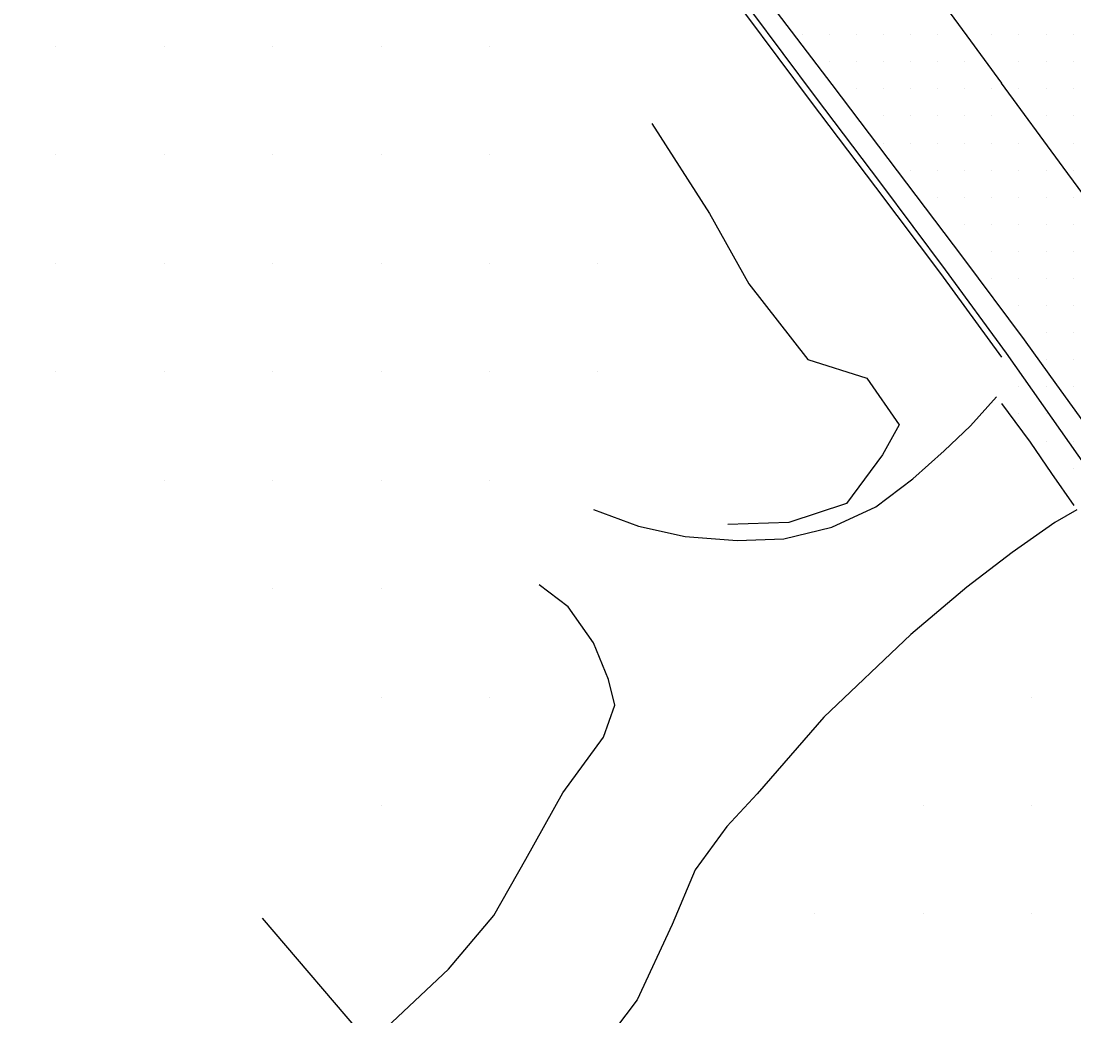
# Model space of a CAD drawing. Extents: x 1762120 to 1766775, y 709485 to 712965.
# Drawn here: x 1763236.7 to 1763333.8, y 712340.7 to 712432.5 of the extents above; entities that cross this region are included whole.
import ezdxf

# ---------------------------------------------------------------- set-up
doc = ezdxf.new("R2010")
doc.units = 0
for name, color, linetype in [('Exist DTM Drainline', 7, 'Continuous'), ('Exist DTM QL2 LIDAR Elevation Point', 7, 'Continuous'), ('Exist DTM Scan Elevation Point', 7, 'Continuous'), ('Exist Roads Change in Surface', 7, 'Continuous'), ('Exist Roads Curbs', 7, 'Continuous'), ('Exist Roads EOP', 7, 'Continuous'), ('Exist Roads EOT', 7, 'Continuous'), ('PH Exist DTM Breakline', 7, 'Continuous')]:
    doc.layers.add(name, color=color, linetype=linetype)

msp = doc.modelspace()

# ---------------------------------------------------------------- linework, layer by layer
at = {"layer": 'Exist DTM Drainline'}
msp.add_lwpolyline([(1763210.908, 712517.6), (1763214.334, 712515.545), (1763219.429, 712512.396), (1763224.39, 712509.043), (1763229.326, 712505.645), (1763234.183, 712502.124), (1763239.02, 712498.567), (1763243.781, 712494.895), (1763248.496, 712491.142), (1763253.152, 712487.299), (1763255.639, 712485.08), (1763260.185, 712481.137), (1763264.671, 712477.142), (1763271.888, 712470.228), (1763279.01, 712463.229), (1763285.66, 712455.778), (1763292.225, 712448.251), (1763297.9, 712441.433), (1763303.965, 712433.502), (1763309.959, 712425.521), (1763315.965, 712417.549), (1763321.93, 712409.544), (1763327.564, 712401.858), (1763338.407, 712386.457)], dxfattribs=at)
at = {"layer": 'Exist DTM QL2 LIDAR Elevation Point'}
for p, q in [((1763239.885, 712430.147), (1763239.885, 712430.147)), ((1763249.886, 712430.147), (1763249.886, 712430.147)), ((1763259.887, 712430.147), (1763259.887, 712430.147)), ((1763269.889, 712430.147), (1763269.889, 712430.147)), ((1763279.89, 712430.147), (1763279.89, 712430.147)), ((1763239.885, 712420.146), (1763239.885, 712420.146)), ((1763249.886, 712420.146), (1763249.886, 712420.146)), ((1763259.887, 712420.146), (1763259.887, 712420.146)), ((1763269.889, 712420.146), (1763269.889, 712420.146)), ((1763279.89, 712420.146), (1763279.89, 712420.146)), ((1763239.885, 712410.144), (1763239.885, 712410.144)), ((1763249.886, 712410.144), (1763249.886, 712410.144)), ((1763259.887, 712410.144), (1763259.887, 712410.144)), ((1763269.889, 712410.144), (1763269.889, 712410.144)), ((1763279.89, 712410.144), (1763279.89, 712410.144)), ((1763289.891, 712410.144), (1763289.891, 712410.144)), ((1763239.885, 712400.143), (1763239.885, 712400.143)), ((1763249.886, 712400.143), (1763249.886, 712400.143)), ((1763259.887, 712400.143), (1763259.887, 712400.143)), ((1763269.889, 712400.143), (1763269.889, 712400.143)), ((1763279.89, 712400.143), (1763279.89, 712400.143)), ((1763289.891, 712400.143), (1763289.891, 712400.143)), ((1763249.886, 712390.142), (1763249.886, 712390.142)), ((1763259.887, 712390.142), (1763259.887, 712390.142)), ((1763269.889, 712390.142), (1763269.889, 712390.142)), ((1763279.89, 712390.142), (1763279.89, 712390.142)), ((1763259.887, 712380.141), (1763259.887, 712380.141)), ((1763269.889, 712380.141), (1763269.889, 712380.141)), ((1763269.889, 712370.139), (1763269.889, 712370.139)), ((1763279.89, 712370.139), (1763279.89, 712370.139)), ((1763329.896, 712370.139), (1763329.896, 712370.139)), ((1763269.889, 712360.138), (1763269.889, 712360.138)), ((1763319.895, 712360.138), (1763319.895, 712360.138)), ((1763329.896, 712360.138), (1763329.896, 712360.138)), ((1763309.894, 712350.137), (1763309.894, 712350.137)), ((1763319.895, 712350.137), (1763319.895, 712350.137)), ((1763329.896, 712350.137), (1763329.896, 712350.137))]:
    msp.add_line(p, q, dxfattribs=at)
at = {"layer": 'Exist DTM Scan Elevation Point'}
for p, q in [((1763308.75, 712431.25), (1763308.75, 712431.25)), ((1763311.25, 712431.25), (1763311.25, 712431.25)), ((1763313.75, 712431.25), (1763313.75, 712431.25)), ((1763316.25, 712431.25), (1763316.25, 712431.25)), ((1763318.75, 712431.25), (1763318.75, 712431.25)), ((1763321.25, 712431.25), (1763321.25, 712431.25)), ((1763326.25, 712431.25), (1763326.25, 712431.25)), ((1763328.75, 712431.25), (1763328.75, 712431.25)), ((1763331.25, 712431.25), (1763331.25, 712431.25)), ((1763333.75, 712431.25), (1763333.75, 712431.25)), ((1763311.25, 712428.75), (1763311.25, 712428.75)), ((1763313.75, 712428.75), (1763313.75, 712428.75)), ((1763316.25, 712428.75), (1763316.25, 712428.75)), ((1763318.75, 712428.75), (1763318.75, 712428.75)), ((1763321.25, 712428.75), (1763321.25, 712428.75)), ((1763323.75, 712428.75), (1763323.75, 712428.75)), ((1763328.75, 712428.75), (1763328.75, 712428.75)), ((1763331.25, 712428.75), (1763331.25, 712428.75)), ((1763333.75, 712428.75), (1763333.75, 712428.75)), ((1763313.75, 712426.25), (1763313.75, 712426.25)), ((1763316.25, 712426.25), (1763316.25, 712426.25)), ((1763318.75, 712426.25), (1763318.75, 712426.25)), ((1763321.25, 712426.25), (1763321.25, 712426.25)), ((1763323.75, 712426.25), (1763323.75, 712426.25)), ((1763326.25, 712426.25), (1763326.25, 712426.25)), ((1763328.75, 712426.25), (1763328.75, 712426.25)), ((1763331.25, 712426.25), (1763331.25, 712426.25)), ((1763333.75, 712426.25), (1763333.75, 712426.25)), ((1763316.25, 712423.75), (1763316.25, 712423.75)), ((1763318.75, 712423.75), (1763318.75, 712423.75)), ((1763321.25, 712423.75), (1763321.25, 712423.75)), ((1763323.75, 712423.75), (1763323.75, 712423.75)), ((1763326.25, 712423.75), (1763326.25, 712423.75)), ((1763331.25, 712423.75), (1763331.25, 712423.75)), ((1763333.75, 712423.75), (1763333.75, 712423.75)), ((1763316.25, 712421.25), (1763316.25, 712421.25)), ((1763318.75, 712421.25), (1763318.75, 712421.25)), ((1763321.25, 712421.25), (1763321.25, 712421.25)), ((1763323.75, 712421.25), (1763323.75, 712421.25)), ((1763326.25, 712421.25), (1763326.25, 712421.25)), ((1763328.75, 712421.25), (1763328.75, 712421.25)), ((1763333.75, 712421.25), (1763333.75, 712421.25)), ((1763318.75, 712418.75), (1763318.75, 712418.75)), ((1763321.25, 712418.75), (1763321.25, 712418.75)), ((1763323.75, 712418.75), (1763323.75, 712418.75)), ((1763326.25, 712418.75), (1763326.25, 712418.75)), ((1763328.75, 712418.75), (1763328.75, 712418.75)), ((1763331.25, 712418.75), (1763331.25, 712418.75)), ((1763333.75, 712418.75), (1763333.75, 712418.75)), ((1763321.25, 712416.25), (1763321.25, 712416.25)), ((1763323.75, 712416.25), (1763323.75, 712416.25)), ((1763326.25, 712416.25), (1763326.25, 712416.25)), ((1763328.75, 712416.25), (1763328.75, 712416.25)), ((1763331.25, 712416.25), (1763331.25, 712416.25)), ((1763333.75, 712416.25), (1763333.75, 712416.25)), ((1763323.75, 712413.75), (1763323.75, 712413.75)), ((1763326.25, 712413.75), (1763326.25, 712413.75)), ((1763328.75, 712413.75), (1763328.75, 712413.75)), ((1763331.25, 712413.75), (1763331.25, 712413.75)), ((1763333.75, 712413.75), (1763333.75, 712413.75)), ((1763326.25, 712411.25), (1763326.25, 712411.25)), ((1763328.75, 712411.25), (1763328.75, 712411.25)), ((1763331.25, 712411.25), (1763331.25, 712411.25)), ((1763333.75, 712411.25), (1763333.75, 712411.25)), ((1763326.25, 712408.75), (1763326.25, 712408.75)), ((1763328.75, 712408.75), (1763328.75, 712408.75)), ((1763331.25, 712408.75), (1763331.25, 712408.75)), ((1763333.75, 712408.75), (1763333.75, 712408.75)), ((1763328.75, 712406.25), (1763328.75, 712406.25)), ((1763331.25, 712406.25), (1763331.25, 712406.25)), ((1763333.75, 712406.25), (1763333.75, 712406.25)), ((1763331.25, 712403.75), (1763331.25, 712403.75)), ((1763333.75, 712403.75), (1763333.75, 712403.75)), ((1763331.25, 712401.25), (1763331.25, 712401.25)), ((1763333.75, 712401.25), (1763333.75, 712401.25)), ((1763328.75, 712398.75), (1763328.75, 712398.75)), ((1763331.25, 712398.75), (1763331.25, 712398.75)), ((1763333.75, 712398.75), (1763333.75, 712398.75)), ((1763328.75, 712396.25), (1763328.75, 712396.25)), ((1763331.25, 712396.25), (1763331.25, 712396.25)), ((1763331.25, 712393.75), (1763331.25, 712393.75)), ((1763333.75, 712393.75), (1763333.75, 712393.75)), ((1763333.75, 712391.25), (1763333.75, 712391.25))]:
    msp.add_line(p, q, dxfattribs=at)
at = {"layer": 'Exist Roads Change in Surface'}
msp.add_lwpolyline([(1763327.15, 712397.207), (1763328.356, 712395.572), (1763329.779, 712393.638), (1763331.763, 712390.762), (1763333.803, 712387.814)], dxfattribs=at)
at = {"layer": 'Exist Roads Curbs'}
msp.add_lwpolyline([(1763210.654, 712517.144), (1763214.058, 712515.053), (1763219.115, 712511.847), (1763224.111, 712508.549), (1763229.032, 712505.127), (1763233.916, 712501.648), (1763238.722, 712498.049), (1763243.512, 712494.419), (1763248.198, 712490.621), (1763252.861, 712486.787), (1763255.234, 712484.662), (1763259.758, 712480.7), (1763264.21, 712476.669), (1763271.435, 712469.766), (1763278.548, 712462.756), (1763285.254, 712455.357), (1763291.811, 712447.824), (1763297.422, 712441.048), (1763303.529, 712433.15), (1763309.496, 712425.149), (1763315.51, 712417.183), (1763321.524, 712409.216), (1763327.134, 712401.506)], dxfattribs=at)
at = {"layer": 'Exist Roads EOP'}
msp.add_lwpolyline([(1763235.238, 712503.787), (1763240.035, 712500.171), (1763244.74, 712496.409), (1763249.482, 712492.7), (1763254.129, 712488.845), (1763257.025, 712486.385), (1763261.576, 712482.448), (1763266.004, 712478.397), (1763273.403, 712471.653), (1763280.381, 712464.511), (1763287.061, 712457.09), (1763293.536, 712449.477), (1763299.348, 712442.493), (1763305.44, 712434.582), (1763311.476, 712426.633), (1763317.514, 712418.683), (1763323.528, 712410.715), (1763329.229, 712403.077), (1763332.198, 712398.938), (1763340.101, 712388.041)], dxfattribs=at)
at = {"layer": 'Exist Roads EOT'}
for points in [[(1763285.4, 712483.28), (1763296.71, 712467.83), (1763302.83, 712459.56), (1763309.57, 712450.58), (1763316.84, 712440.82), (1763323.95, 712431.14), (1763327.15, 712426.77)], [(1763374.81, 712361.77), (1763371.08, 712366.82), (1763367.18, 712372.1), (1763362.57, 712378.38), (1763354.66, 712389.11), (1763347.49, 712398.83), (1763338.47, 712411.38), (1763332.82, 712419.01), (1763327.15, 712426.77)]]:
    msp.add_lwpolyline(points, dxfattribs=at)
at = {"layer": 'PH Exist DTM Breakline'}
for points in [[(1763294.883, 712423.052), (1763300.186, 712414.734), (1763303.827, 712408.256), (1763309.281, 712401.266), (1763314.701, 712399.567), (1763317.684, 712395.235), (1763316.168, 712392.489), (1763312.821, 712387.997), (1763307.511, 712386.244), (1763301.895, 712386.046)], [(1763289.503, 712387.444), (1763293.649, 712385.888), (1763297.95, 712384.941), (1763302.756, 712384.57), (1763307.061, 712384.718), (1763311.492, 712385.809), (1763315.552, 712387.674), (1763318.959, 712390.258), (1763321.859, 712392.86), (1763324.291, 712395.163), (1763326.683, 712397.835)], [(1763334.09, 712387.406), (1763332.044, 712386.237), (1763328.121, 712383.46), (1763323.941, 712380.281), (1763318.778, 712375.918), (1763310.75, 712368.281), (1763304.595, 712361.199), (1763301.792, 712358.183), (1763298.862, 712354.189), (1763296.746, 712349.152), (1763293.525, 712342.209), (1763290.473, 712338.17), (1763285.966, 712333.853), (1763281.168, 712329.693), (1763278.662, 712327.475)], [(1763268.829, 712338.175), (1763276.115, 712345.024), (1763280.295, 712349.986), (1763283.247, 712355.178), (1763286.674, 712361.31), (1763290.414, 712366.424), (1763291.453, 712369.381), (1763290.862, 712371.751), (1763289.481, 712375.145), (1763287.165, 712378.47), (1763284.482, 712380.489)], [(1763268.829, 712338.175), (1763258.95, 712349.734)]]:
    msp.add_lwpolyline(points, dxfattribs=at)

doc.saveas('drawing.dxf')
